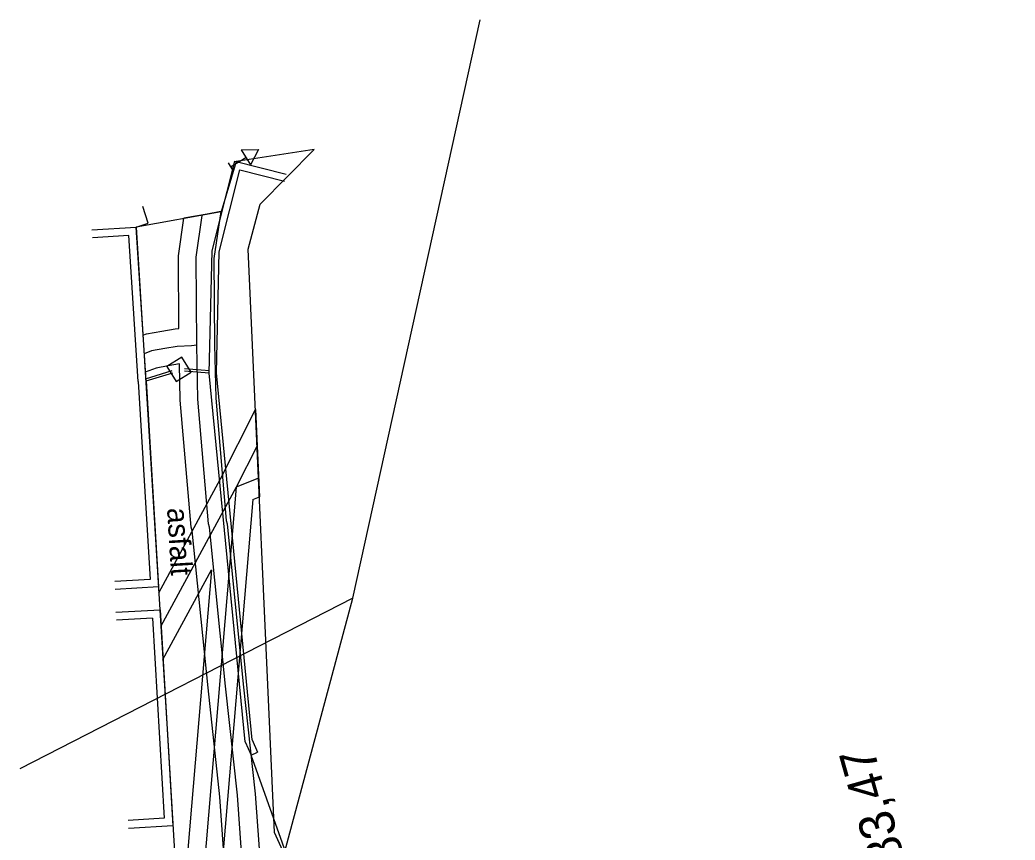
# Model space of a CAD drawing. Extents: x -636600 to -628587, y -1090963 to -1085869.
# Drawn here: x -629542 to -629485.8, y -1085981.2 to -1085934.8 of the extents above; entities that cross this region are included whole.
import ezdxf

# ---------------------------------------------------------------- set-up
doc = ezdxf.new("R2010")
doc.units = 0
for name, color, linetype in [('01_OBVOD PÚ', 7, 'Continuous'), ('07_ELEKTRO', 7, 'Continuous'), ('07_OCH_P A POPISY TI', 7, 'Continuous'), ('07_PLYNOVOD', 7, 'Continuous'), ('15', 7, 'Continuous'), ('23', 7, 'Continuous'), ('37', 7, 'Continuous'), ('41', 7, 'Continuous'), ('52', 7, 'Continuous'), ('53', 7, 'Continuous'), ('56', 7, 'Continuous'), ('VRCHOLY', 7, 'Continuous')]:
    doc.layers.add(name, color=color, linetype=linetype)

msp = doc.modelspace()

# ---------------------------------------------------------------- linework, layer by layer
at = {"layer": '01_OBVOD PÚ'}
msp.add_lwpolyline([(-629525.391, -1085985.704), (-629527.645, -1085980.725), (-629529.138, -1085947.771), (-629528.468, -1085945.241), (-629525.405, -1085942.15), (-629529.822, -1085942.822), (-629530.67, -1085945.673), (-629535.464, -1085946.531), (-629534.77, -1085957.739), (-629533.703, -1085975.182), (-629533.294, -1085981.817)], dxfattribs=at)
at = {"layer": '07_ELEKTRO'}
msp.add_line((-629528.552, -1085960.715), (-629529.814, -1085961.213), dxfattribs=at)
for points in [[(-629528.635, -1085958.883), (-629529.814, -1085961.213), (-629534.076, -1085969.073)], [(-629529.814, -1085961.213), (-629533.585, -1086005.871), (-629520.762, -1086042.569), (-629506.912, -1086075.318), (-629494.987, -1086110.22), (-629481.474, -1086151.346), (-629465.42, -1086166.292)]]:
    msp.add_lwpolyline(points, dxfattribs=at)
at = {"layer": '07_OCH_P A POPISY TI'}
msp.add_line((-629528.718, -1085956.834), (-629528.499, -1085961.769), dxfattribs=at)
for points in [[(-629533.055, -1085952.259), (-629533.079, -1085948.154), (-629532.766, -1085946.03)], [(-629530.689, -1085945.654), (-629531.454, -1085945.793), (-629532.766, -1085946.03)], [(-629530.689, -1085945.654), (-629531.078, -1085948.295), (-629531.048, -1085953.186), (-629530.977, -1085956.194), (-629530.386, -1085963.103), (-629530.331, -1085963.284), (-629529.419, -1085972.352), (-629528.746, -1085978.534), (-629528.303, -1085984.76), (-629528.309, -1085991.248)], [(-629535.086, -1085952.637), (-629534.883, -1085952.56), (-629534.019, -1085952.397), (-629533.268, -1085952.269), (-629533.055, -1085952.259)], [(-629533.024, -1085954.257), (-629533.665, -1085954.365), (-629534.338, -1085954.492), (-629534.956, -1085954.727)], [(-629528.348, -1085993.248), (-629528.367, -1085993.75), (-629528.974, -1085994.313), (-629529.388, -1085994.298), (-629529.802, -1085994.283), (-629530.365, -1085993.675), (-629530.35, -1085993.262), (-629530.31, -1085992.185), (-629530.303, -1085984.829), (-629530.739, -1085978.714), (-629531.409, -1085972.561), (-629532.302, -1085963.678), (-629532.361, -1085963.483), (-629532.976, -1085956.303), (-629533.024, -1085954.257)], [(-629530.7, -1085960.749), (-629528.718, -1085956.834)], [(-629534.192, -1085967.188), (-629530.7, -1085960.749)], [(-629528.87, -1085961.915), (-629528.499, -1085961.769)], [(-629528.87, -1085961.915), (-629532.467, -1086004.512)], [(-629533.961, -1085970.958), (-629531.213, -1085965.89)], [(-629531.213, -1085965.89), (-629532.96, -1085986.588)]]:
    msp.add_lwpolyline(points, dxfattribs=at)
at = {"layer": '07_PLYNOVOD'}
for points in [[(-629529.351, -1085993.299), (-629529.31, -1085992.204), (-629529.303, -1085984.794), (-629529.742, -1085978.624), (-629530.414, -1085972.457), (-629531.316, -1085963.481), (-629531.374, -1085963.293), (-629531.976, -1085956.248), (-629532.049, -1085953.201), (-629532.079, -1085948.224), (-629531.731, -1085945.863)], [(-629532.049, -1085953.201), (-629532.338, -1085953.227), (-629533.161, -1085953.266), (-629533.842, -1085953.381), (-629534.61, -1085953.526), (-629535.021, -1085953.682)]]:
    msp.add_lwpolyline(points, dxfattribs=at)
at = {"layer": '23'}
for p, q in [((-629531.173, -1085947.865), (-629529.899, -1085942.811)), ((-629529.899, -1085942.811), (-629526.99, -1085943.544)), ((-629530.774, -1085947.919), (-629529.609, -1085943.296)), ((-629529.609, -1085943.296), (-629527.088, -1085943.932)), ((-629537.964, -1085946.684), (-629535.47, -1085946.523)), ((-629534.907, -1085955.214), (-629535.47, -1085946.523)), ((-629535.89, -1085947.001), (-629537.935, -1085947.133)), ((-629535.356, -1085955.242), (-629535.89, -1085947.001)), ((-629531.337, -1085954.772), (-629531.173, -1085947.865)), ((-629530.936, -1085954.757), (-629530.774, -1085947.919)), ((-629529.305, -1085975.603), (-629531.337, -1085954.772)), ((-629528.913, -1085975.5), (-629530.936, -1085954.757)), ((-629535.356, -1085955.242), (-629534.682, -1085966.431)), ((-629534.907, -1085955.214), (-629534.205, -1085966.853)), ((-629534.682, -1085966.431), (-629536.678, -1085966.551)), ((-629534.205, -1085966.853), (-629536.651, -1085967)), ((-629536.612, -1085968.284), (-629534.117, -1085968.138)), ((-629534.117, -1085968.138), (-629533.404, -1085980.346)), ((-629534.54, -1085968.613), (-629536.586, -1085968.733)), ((-629534.54, -1085968.613), (-629533.879, -1085979.923)), ((-629529.305, -1085975.603), (-629528.972, -1085976.35)), ((-629528.913, -1085975.5), (-629528.607, -1085976.187)), ((-629528.972, -1085976.35), (-629528.607, -1085976.187)), ((-629533.879, -1085979.923), (-629535.926, -1085980.042)), ((-629533.404, -1085980.346), (-629535.9, -1085980.491))]:
    msp.add_line(p, q, dxfattribs=at)
at = {"layer": '37'}
for p, q in [((-629534.788, -1085946.313), (-629535.082, -1085945.357)), ((-629535.47, -1085946.523), (-629534.788, -1085946.313))]:
    msp.add_line(p, q, dxfattribs=at)
at = {"layer": '41'}
for p, q in [((-629534.945, -1085955.09), (-629533.427, -1085954.635)), ((-629534.907, -1085955.214), (-629533.39, -1085954.759)), ((-629531.337, -1085954.772), (-629532.743, -1085954.665)), ((-629531.327, -1085954.642), (-629532.733, -1085954.535))]:
    msp.add_line(p, q, dxfattribs=at)
at = {"layer": '52'}
for p, q in [((-629530.132, -1085943.119), (-629529.281, -1085942.593)), ((-629529.544, -1085942.168), (-629528.558, -1085942.147)), ((-629529.544, -1085942.168), (-629529.018, -1085943.019)), ((-629528.558, -1085942.147), (-629529.018, -1085943.019)), ((-629530.263, -1085942.906), (-629530, -1085943.332))]:
    msp.add_line(p, q, dxfattribs=at)
msp.add_lwpolyline([(-629533.733, -1085954.395), (-629533.207, -1085955.245), (-629532.356, -1085954.72), (-629532.882, -1085953.869)], close=True, dxfattribs=at)
at = {"layer": '53'}
for q in [(-629516.03, -1085934.823), (-629542.035, -1085977.135)]:
    msp.add_line((-629523.229, -1085967.488), q, dxfattribs=at)
msp.add_lwpolyline([(-629533.512, -1086005.779), (-629523.229, -1085967.488)], dxfattribs=at)
at = {"layer": '56'}
msp.add_line((-629525.888, -1085984.976), (-629528.972, -1085976.35), dxfattribs=at)

# ---------------------------------------------------------------- texts
at = {"layer": '15'}
msp.add_text('asfalt', height=1.2, rotation=273.4512, dxfattribs=at).set_placement((-629533.722, -1085962.408))
at = {"layer": 'VRCHOLY'}
msp.add_text('V0+283,47', height=2, rotation=105.7217, dxfattribs=at).set_placement((-629490.344, -1085988.269))

doc.saveas('drawing.dxf')
